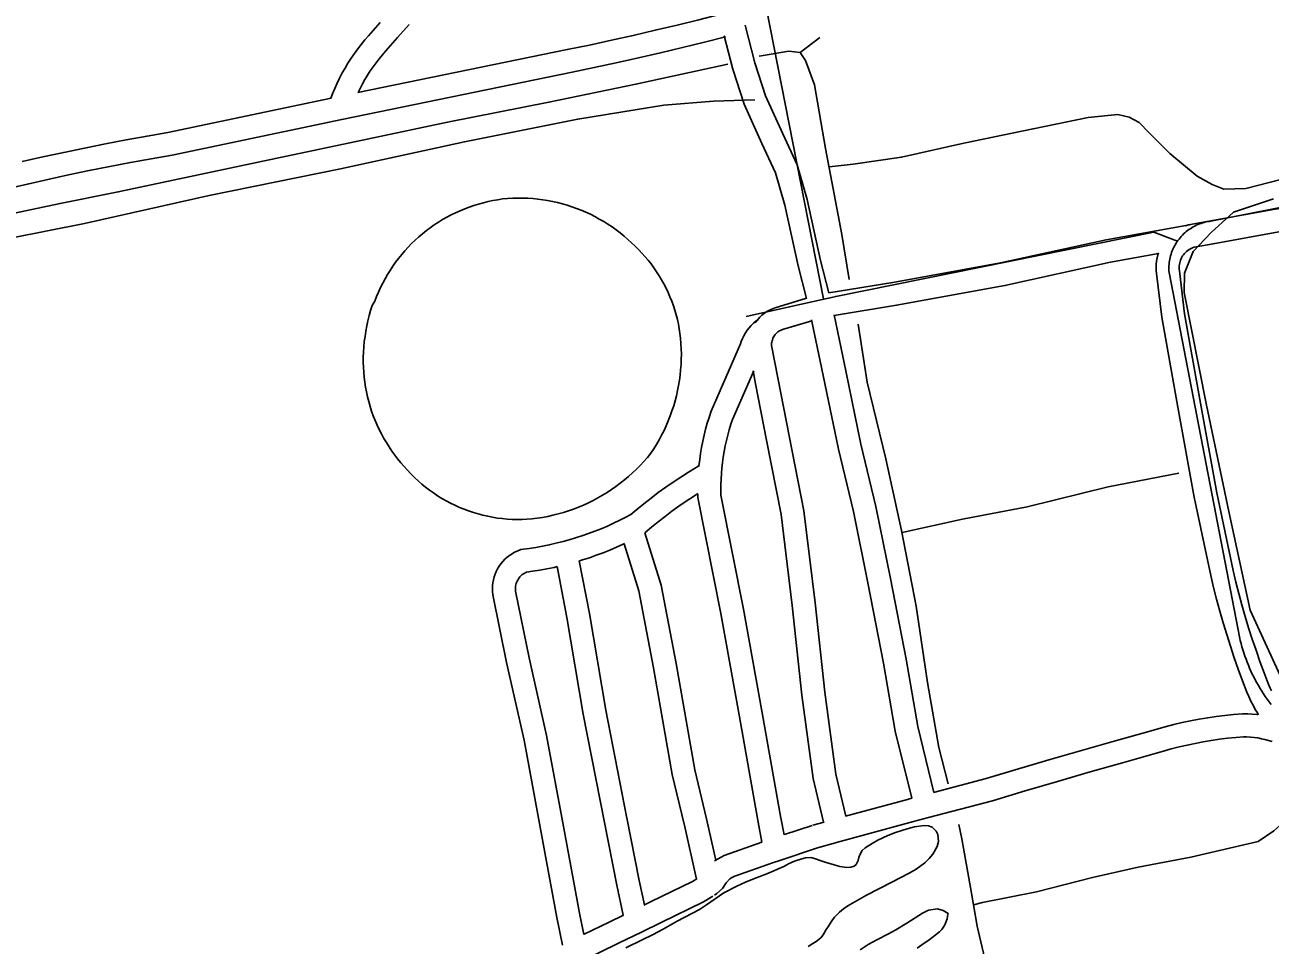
# Model space of a CAD drawing. Extents: x 3477039 to 3515015, y 546746 to 572297.
# Drawn here: x 3488491 to 3490114, y 567667 to 568867 of the extents above; entities that cross this region are included whole.
import ezdxf

# ---------------------------------------------------------------- set-up
doc = ezdxf.new("R2010")
doc.units = 0
for name, color, linetype in [('V-DTCH-CNTR', 7, 'Continuous'), ('V-ROAD-CNTR', 7, 'Continuous'), ('V-SITE-OTLN', 7, 'Continuous'), ('V-SITE-VEGE', 7, 'Continuous'), ('V-TOPO-SHOR', 7, 'Continuous')]:
    doc.layers.add(name, color=color, linetype=linetype)

msp = doc.modelspace()

# ---------------------------------------------------------------- linework, layer by layer
at = {"layer": 'V-DTCH-CNTR'}
msp.add_lwpolyline([(3487839.7, 568466.7), (3487884.2, 568468.9), (3488002.3, 568491), (3488139, 568520.9), (3488267.9, 568548.1), (3488425.9, 568579.8), (3488568.7, 568607.8), (3488731.1, 568644.4), (3488902.5, 568679.3), (3489063.9, 568714.5), (3489211.6, 568744), (3489323.7, 568762.1), (3489388.6, 568767.5), (3489442.6, 568769)], dxfattribs=at)
at = {"layer": 'V-ROAD-CNTR'}
for p, q in [((3489476.4, 567833.2), (3489480.5, 567811.3)), ((3489350.3, 567825.4), (3489366.4, 567753.4)), ((3489379.5, 567831.9), (3489391.6, 567778.1)), ((3489446.9, 567827.6), (3489451.8, 567801.6))]:
    msp.add_line(p, q, dxfattribs=at)
for points in [[(3489531.9, 568509.6), (3489442.7, 568965.6), (3489270.9, 569838.1), (3489222.9, 570035), (3489211, 570105.6)], [(3488925, 568778.5), (3489198.1, 568834.5), (3489226.8, 568840.5), (3489255.5, 568846.7), (3489284.1, 568853.1), (3489312.6, 568859.7), (3489341.1, 568866.5), (3489369.6, 568873.5), (3489396.2, 568880.3)], [(3488889.7, 568771.2), (3488892, 568777.1), (3488894.9, 568784), (3488898, 568790.8), (3488901.2, 568797.5), (3488904.7, 568804.1), (3488908.4, 568810.6), (3488912.2, 568817), (3488916.3, 568823.3), (3488920.5, 568829.5), (3488924.9, 568835.5), (3488929.5, 568841.4), (3488934.2, 568847.2), (3488939, 568852.6), (3488954.1, 568870)], [(3488925.4, 568778.6), (3488928, 568784), (3488931.1, 568789.8), (3488934.3, 568795.5), (3488937.7, 568801.2), (3488941.3, 568806.7), (3488945, 568812.2), (3488948.9, 568817.5), (3488952.9, 568822.7), (3488957.1, 568827.8), (3488961.6, 568832.9), (3488976.7, 568850.3), (3488991.8, 568867.5)], [(3489430, 568866.6), (3489442.6, 568817.3), (3489456.6, 568774.5), (3489478.9, 568724.9), (3489497.8, 568684.6), (3489510.8, 568639.1), (3489527.9, 568559.9), (3489539, 568517.6)], [(3488467.6, 568653.2), (3488494.4, 568659.4), (3488521.2, 568665.4), (3488548, 568671.2), (3488574.9, 568676.8), (3488601.8, 568682.2), (3488628.7, 568687.3), (3488655.7, 568692.3), (3488683, 568697.1), (3488904.1, 568743.6), (3489204.2, 568805.1), (3489233.1, 568811.1), (3489261.9, 568817.4), (3489290.7, 568823.8), (3489319.5, 568830.5), (3489348.2, 568837.3), (3489376.8, 568844.4), (3489404.1, 568851.3)], [(3489402.6, 568852.4), (3489413.8, 568808.9), (3489428.6, 568763.6), (3489451.7, 568712.4), (3489469.6, 568674), (3489481.7, 568631.8), (3489498.8, 568552.9), (3489510, 568510.1)], [(3488487.7, 568688.7), (3488514.7, 568694.7), (3488541.8, 568700.5), (3488568.9, 568706.2), (3488596, 568711.6), (3488623.2, 568716.8), (3488650.4, 568721.8), (3488677.4, 568726.6), (3488890.4, 568771.4)], [(3490003.8, 568604.9), (3490007.8, 568606.2), (3490034.4, 568611), (3490120.6, 568626.5), (3490246.2, 568645.7), (3490311.9, 568656.2)], [(3490037, 568611), (3490268.7, 568656.7), (3490322.7, 568651.8)], [(3489431, 568486.7), (3489547.9, 568512.8), (3489962.7, 568596.7), (3489993.3, 568584.9)], [(3489539, 568517.5), (3489622.3, 568531.1), (3489762.6, 568556.5), (3489900.3, 568586.8), (3490008.8, 568606.4)], [(3489982.3, 568543.9), (3489982.1, 568546.1), (3489982.1, 568548.3), (3489982.1, 568550.5), (3489982.2, 568552.8), (3489982.3, 568555), (3489982.6, 568557.2), (3489982.9, 568559.4), (3489983.3, 568561.6), (3489983.8, 568563.8), (3489984.3, 568566), (3489985, 568568.1), (3489985.7, 568570.2), (3489986.5, 568572.3), (3489987.3, 568574.3), (3489988.3, 568576.4), (3489989.3, 568578.4), (3489990.4, 568580.3), (3489991.5, 568582.2), (3489992.7, 568584.1), (3489994, 568585.9), (3489995.4, 568587.7), (3489996.8, 568589.4), (3489998.3, 568591.1), (3489999.8, 568592.7), (3490001.4, 568594.3), (3490003, 568595.8), (3490004.7, 568597.3), (3490006.5, 568598.6), (3490008.3, 568600), (3490010.1, 568601.2), (3490012, 568602.4), (3490013.9, 568603.5), (3490015.9, 568604.6), (3490017.9, 568605.6), (3490019.9, 568606.5), (3490022, 568607.3), (3490024.1, 568608.1), (3490026.2, 568608.8), (3490028.3, 568609.4), (3490030.5, 568609.9), (3490032.7, 568610.4), (3490034.9, 568610.7), (3490037, 568611)], [(3490115.9, 567998.8), (3490113.7, 568003.4), (3490111.7, 568008.2), (3490106.2, 568022.5), (3490100.8, 568037.1), (3490095.7, 568051.7), (3490090.8, 568066.3), (3490086.1, 568081.1), (3490081.7, 568095.9), (3490077.4, 568110.8), (3490073.4, 568125.7), (3490069.6, 568140.7), (3490066, 568155.7), (3490044.7, 568257), (3490023.2, 568373.8), (3490002.6, 568490.4), (3489995.9, 568546.3), (3489995.6, 568548.6), (3489995.6, 568550.6), (3489995.6, 568552.6), (3489995.9, 568554.6), (3489996.2, 568556.5), (3489996.7, 568558.4), (3489997.4, 568560.3), (3489998.1, 568562.2), (3489999, 568563.9), (3490000, 568565.6), (3490001.2, 568567.2), (3490002.4, 568568.8), (3490003.8, 568570.2), (3490005.2, 568571.6), (3490006.8, 568572.8), (3490008.4, 568573.9), (3490010.1, 568574.9), (3490011.9, 568575.8), (3490013.7, 568576.6), (3490015.1, 568577), (3490039.7, 568581.5), (3490125.5, 568596.9)], [(3489545.9, 568488.2), (3489627.3, 568501.5), (3489768.5, 568527), (3489906.2, 568557.4), (3489968.7, 568568.7)], [(3490098.8, 567967.6), (3490097.6, 567970), (3490094.8, 567974.6), (3490091.8, 567980), (3490088.9, 567985.6), (3490086.3, 567991.3), (3490083.9, 567997), (3490078.1, 568012), (3490072.6, 568026.9), (3490067.3, 568041.9), (3490062.3, 568057), (3490057.5, 568072.2), (3490052.9, 568087.5), (3490048.5, 568102.8), (3490044.4, 568118.2), (3490040.5, 568133.6), (3490036.8, 568149.2), (3490015.3, 568251.2), (3489993.6, 568368.5), (3489972.9, 568486), (3489966.1, 568542.9), (3489965.7, 568546.6), (3489965.5, 568550.7), (3489965.7, 568554.9), (3489966.2, 568559), (3489966.9, 568563), (3489967.9, 568567), (3489968.8, 568569.6)], [(3490074.6, 568067.2), (3489982.3, 568543.9)], [(3489443.1, 568478.6), (3489443.8, 568479.7), (3489446.2, 568482.8), (3489448.9, 568485.7), (3489451.8, 568488.5), (3489455, 568490.9), (3489458.3, 568493.1), (3489461.7, 568495.1), (3489465.3, 568496.7), (3489468.9, 568498), (3489509.8, 568510.6)], [(3489369.6, 568291.4), (3489369.6, 568292.2), (3489370.6, 568300.2), (3489371.7, 568308.2), (3489373, 568316.2), (3489374.5, 568324.1), (3489376.3, 568332), (3489378.2, 568339.8), (3489380.4, 568347.6), (3489382.8, 568355.3), (3489385.5, 568363.4), (3489423.7, 568451.2), (3489424.6, 568454), (3489426.2, 568457.9), (3489428.1, 568461.7), (3489430.2, 568465.3), (3489432.5, 568468.8), (3489435.1, 568472.1), (3489437.9, 568475.2), (3489440.9, 568478.1), (3489444.1, 568480.9), (3489447.1, 568483)], [(3489516.4, 568482.5), (3489531.6, 568409.8), (3489551.4, 568313.8), (3489571, 568232.4), (3489589.7, 568139.4), (3489610.1, 568034.9), (3489625.4, 567946.2), (3489646.9, 567858.8)], [(3489545.8, 568488.7), (3489561, 568415.9), (3489580.7, 568320.3), (3489600.3, 568238.9), (3489619.1, 568145.2), (3489639.6, 568040.3), (3489654.8, 567952.3), (3489675.9, 567866.5)], [(3489560.9, 567835.4), (3489548.2, 567890.1), (3489533.7, 567997), (3489521, 568113.6), (3489506.3, 568233.3), (3489487.3, 568331.1), (3489472.8, 568404.7), (3489464.4, 568449), (3489464.3, 568450.2), (3489464.4, 568451.8), (3489464.6, 568453.4), (3489464.9, 568454.9), (3489465.3, 568456.5), (3489465.8, 568458), (3489466.5, 568459.4), (3489467.2, 568460.8), (3489468.1, 568462.1), (3489469.1, 568463.4), (3489470.2, 568464.6), (3489471.3, 568465.6), (3489472.6, 568466.6), (3489473.9, 568467.5), (3489475.3, 568468.3), (3489476.8, 568468.9), (3489478.4, 568469.6), (3489516.7, 568481.3)], [(3489476.4, 567833), (3489452, 567970.4), (3489427.6, 568105.4), (3489398.2, 568253.9), (3489398.1, 568260), (3489398.2, 568267.3), (3489398.4, 568274.6), (3489398.9, 568281.9), (3489399.5, 568289.2), (3489400.3, 568296.4), (3489401.3, 568303.6), (3489402.5, 568310.8), (3489403.9, 568318), (3489405.5, 568325.1), (3489407.3, 568332.2), (3489409.2, 568339.2), (3489411.3, 568346.2), (3489413.5, 568352.7), (3489441.1, 568416.1)], [(3489531.9, 567827.5), (3489518.6, 567884.7), (3489503.9, 567993.4), (3489491.2, 568110.1), (3489476.6, 568228.6), (3489457.9, 568325.4), (3489443.4, 568399), (3489440.1, 568416)], [(3489369.6, 568292.1), (3489366.2, 568290.1), (3489356, 568283.9), (3489346, 568277.5), (3489336.1, 568270.9), (3489326.3, 568264.1), (3489316.7, 568257.2), (3489307.2, 568250), (3489297.8, 568242.7), (3489288.6, 568235.2), (3489280.8, 568228.6), (3489274.3, 568225.1), (3489266.4, 568221.1), (3489258.4, 568217.3), (3489250.3, 568213.6), (3489242.1, 568210.2), (3489233.9, 568206.9), (3489225.6, 568203.8), (3489217.2, 568200.9), (3489208.8, 568198.1), (3489200.3, 568195.6), (3489192.5, 568193.5), (3489183.1, 568191.1), (3489174.5, 568189.1), (3489165.8, 568187.3), (3489157.1, 568185.8), (3489148.3, 568184.4), (3489137.7, 568182.9), (3489132.9, 568181.1), (3489129.4, 568179.4), (3489126, 568177.5), (3489122.7, 568175.3), (3489119.6, 568173), (3489116.7, 568170.3), (3489114, 568167.5), (3489111.5, 568164.5), (3489109.3, 568161.4), (3489107.2, 568158), (3489105.5, 568154.6), (3489103.9, 568151), (3489102.7, 568147.3), (3489101.7, 568143.5), (3489101, 568139.7), (3489100.5, 568135.8), (3489100.4, 568131.9), (3489100.5, 568128), (3489101, 568124), (3489118.8, 568035.7), (3489141.7, 567934.6), (3489162.7, 567821.3)], [(3489368.2, 568256.1), (3489362.4, 568252.3), (3489352.9, 568246.1), (3489343.6, 568239.7), (3489334.5, 568233), (3489325.4, 568226.2), (3489316.5, 568219.3), (3489307.8, 568212.1), (3489298.9, 568204.6)], [(3489446.9, 567827.8), (3489422.4, 567965.1), (3489398.1, 568099.8), (3489368.3, 568250.7), (3489368.2, 568255.5)], [(3489272.4, 568190.7), (3489271, 568190.1), (3489262.3, 568186.2), (3489253.6, 568182.4), (3489244.7, 568178.9), (3489235.8, 568175.6), (3489226.8, 568172.4), (3489217.7, 568169.5), (3489214, 568168.4)], [(3489272.1, 568190.6), (3489291.1, 568129.3), (3489310.4, 568028.9), (3489334.9, 567889.8), (3489350.3, 567825.1)], [(3489299.1, 568204.8), (3489320.3, 568136.6), (3489339.9, 568034.4), (3489364.2, 567895.9), (3489379.5, 567832.1)], [(3489184.9, 568160.7), (3489180.9, 568159.8), (3489171.5, 568157.9), (3489162.1, 568156.2), (3489152.7, 568154.7), (3489145.2, 568153.7), (3489144.7, 568153.5), (3489143.2, 568152.7), (3489141.7, 568151.9), (3489140.2, 568151), (3489138.9, 568149.9), (3489137.6, 568148.8), (3489136.4, 568147.5), (3489135.3, 568146.2), (3489134.3, 568144.8), (3489133.4, 568143.3), (3489132.6, 568141.8), (3489132, 568140.2), (3489131.4, 568138.6), (3489131, 568137), (3489130.7, 568135.3), (3489130.5, 568133.6), (3489130.4, 568131.9), (3489130.5, 568130.1), (3489130.7, 568128.6), (3489148.2, 568042), (3489171.1, 567940.7), (3489192.2, 567826.7)], [(3489246.4, 567827.4), (3489218.9, 567968.4), (3489197.6, 568094.4), (3489184.7, 568160.7)], [(3489275.8, 567833.1), (3489248.4, 567973.7), (3489227.1, 568099.7), (3489213.7, 568168.3)], [(3490115.3, 567981.2), (3490112.7, 567984.5), (3490110.2, 567988), (3490107.8, 567991.4), (3490105.5, 567995), (3490103.2, 567998.5), (3490101, 568002.1), (3490098.8, 568005.8), (3490096.7, 568009.5), (3490094.7, 568013.2), (3490092.8, 568016.9), (3490090.9, 568020.7), (3490089.1, 568024.6), (3490087.4, 568028.4), (3490085.7, 568032.3), (3490084.2, 568036.3), (3490082.7, 568040.2), (3490081.2, 568044.2), (3490079.9, 568048.2), (3490078.6, 568052.3), (3490077.4, 568056.3), (3490076.3, 568060.4), (3490075.2, 568064.5), (3490074.6, 568067.2)], [(3490097.6, 567967.8), (3490096.9, 567967.9), (3490090.9, 567968.5), (3490084.9, 567968.9), (3490078.3, 567969), (3490066.4, 567968.1), (3490055.2, 567966.9), (3490043.9, 567965.5), (3490032.8, 567963.8), (3490021.6, 567961.9), (3490010.5, 567959.8), (3489999.4, 567957.5), (3489988.4, 567954.9), (3489977.5, 567952.1), (3489966.6, 567949), (3489956.1, 567945.8), (3489913.7, 567934), (3489871.2, 567921.9), (3489828.7, 567909.7), (3489786.3, 567897.2), (3489744.2, 567884.6), (3489675.3, 567866.4)], [(3490116.7, 567932.7), (3490112.1, 567934.1), (3490107.4, 567935.4), (3490102.7, 567936.5), (3490098, 567937.4), (3490093.2, 567938.1), (3490088.4, 567938.6), (3490083.5, 567938.9), (3490079.2, 567939), (3490069.2, 567938.2), (3490058.6, 567937.1), (3490048, 567935.8), (3490037.4, 567934.2), (3490026.9, 567932.4), (3490016.4, 567930.4), (3490006, 567928.2), (3489995.6, 567925.7), (3489985.3, 567923.1), (3489975, 567920.2), (3489964.4, 567917), (3489921.8, 567905.1), (3489879.4, 567893.1), (3489837.1, 567880.9), (3489794.8, 567868.4), (3489752.3, 567855.7), (3489668.8, 567833.6), (3489649.1, 567828.4), (3489553.8, 567802.4), (3489525.8, 567794.8)], [(3489647.1, 567858.9), (3489641.3, 567857.3), (3489560.6, 567835.4)], [(3489275.8, 567833.2), (3489291.9, 567751.7), (3489298.7, 567719.9)], [(3489162.7, 567821.3), (3489184.3, 567703.5), (3489191.7, 567667.5)], [(3489192.2, 567826.7), (3489213.8, 567709.2), (3489219.5, 567681.3)], [(3489246.4, 567827.3), (3489262.5, 567745.6), (3489270.9, 567706.3)], [(3489517.1, 567823.5), (3489481.2, 567811.5)], [(3489532.7, 567827.7), (3489517.9, 567823.7)], [(3489451.8, 567801.6), (3489402.5, 567784.2), (3489390.8, 567777.7), (3489390, 567776.8)], [(3489526.6, 567795), (3489473.7, 567777.4), (3489466.9, 567775.1), (3489414.9, 567756.7), (3489410, 567754), (3489405.2, 567748.6), (3489400.3, 567741.2), (3489392.9, 567734.9), (3489390.1, 567732.6)], [(3489366.9, 567753.7), (3489361.4, 567750.5), (3489307.2, 567724.1), (3489298, 567719.6)], [(3489387.9, 567731.1), (3489375.4, 567724), (3489320.4, 567697.1), (3489294.6, 567684.5), (3489265.8, 567670.5), (3489215.3, 567645.8)], [(3489271.1, 567706.4), (3489252.7, 567697.4), (3489220.1, 567681.6)]]:
    msp.add_lwpolyline(points, dxfattribs=at)
at = {"layer": 'V-SITE-OTLN'}
for points in [[(3490031.1, 568371.2), (3490002.2, 568518.2), (3490002.6, 568543.3), (3490013.9, 568571.3), (3490037.1, 568596.2), (3490066.5, 568622.9), (3490118.4, 568640.2)], [(3490127.1, 568018.7), (3490088.2, 568104), (3490060.3, 568232.5), (3490031.1, 568371.2)]]:
    msp.add_lwpolyline(points, dxfattribs=at)
at = {"layer": 'V-SITE-VEGE'}
for points in [[(3489274.2, 567663.8), (3489295.5, 567674.3), (3489309.3, 567681), (3489322.9, 567688.3), (3489341.4, 567698.8), (3489370.2, 567713.9), (3489379.7, 567719.9), (3489402.1, 567735.6), (3489418.9, 567744.3), (3489430.5, 567749.4), (3489442.1, 567754.3), (3489458.1, 567760.4), (3489480.1, 567770.1), (3489487.2, 567773.8), (3489494.1, 567777), (3489503.6, 567780.1), (3489508.4, 567781.1), (3489515.3, 567781.6), (3489520.3, 567780.4), (3489529, 567777.2), (3489535.4, 567775.1), (3489546, 567772), (3489553.2, 567770), (3489562.6, 567768.8), (3489567.8, 567769.1), (3489572.1, 567770.4), (3489574.6, 567772.7), (3489577, 567777.7), (3489578, 567781.6), (3489579.2, 567785.3), (3489582.4, 567790.6), (3489586.5, 567794.3), (3489595.3, 567800), (3489602.8, 567804.3), (3489615.8, 567810.5), (3489625.7, 567814.3), (3489641.1, 567819.1), (3489650.8, 567821.6), (3489663.3, 567823.3), (3489669, 567823), (3489673.8, 567821.3), (3489679, 567816), (3489680.9, 567811.4), (3489682, 567802.5), (3489680, 567795.8), (3489674.7, 567786.2), (3489669.8, 567780.5), (3489664, 567774.5), (3489652.6, 567766.4), (3489644.4, 567761.7), (3489630.9, 567754.6), (3489622, 567750.1), (3489604.2, 567740.7), (3489588.2, 567732.7), (3489563.7, 567718.7), (3489557.9, 567714.7), (3489553, 567710.5)], [(3489553, 567710.5), (3489546.5, 567704), (3489542.9, 567699.3), (3489538.4, 567692.3), (3489535.5, 567687.7), (3489531.5, 567680.8), (3489528.3, 567677), (3489522.4, 567672.2), (3489517.9, 567669.5), (3489512.1, 567665.5)], [(3489579.6, 567661.5), (3489590.4, 567668.1), (3489601.4, 567674.3), (3489616.5, 567682.3), (3489626.4, 567687.3), (3489640.4, 567695.9), (3489660.8, 567709.2), (3489668.8, 567712.8), (3489680.4, 567714.7), (3489688.1, 567712.6), (3489694.4, 567708.6), (3489693.6, 567705.1), (3489693, 567701.8), (3489691.1, 567696.2), (3489689.6, 567693.1), (3489686.4, 567687.9), (3489683, 567684.6), (3489675.5, 567678.6), (3489669.9, 567674.4), (3489660.3, 567668), (3489654, 567663.5)]]:
    msp.add_lwpolyline(points, dxfattribs=at)
at = {"layer": 'V-TOPO-SHOR'}
msp.add_line((3489527.3, 568850.5), (3489501.6, 568830.8), dxfattribs=at)
for points in [[(3489448.3, 568826), (3489486.8, 568832.5), (3489501.6, 568830.8), (3489508.7, 568820.5), (3489520.1, 568788.6), (3489534.8, 568705.8), (3489555.8, 568593.5), (3489565.6, 568534.9)], [(3488432, 568611.7), (3488536.9, 568634.1), (3488612.8, 568649.1), (3488713.2, 568670.4), (3488817.6, 568692.8), (3488937.2, 568717.8), (3489042.1, 568740.2), (3489174.1, 568765.9), (3489287.4, 568789.4), (3489407.5, 568815.5)], [(3490324.2, 568706.8), (3490230.6, 568688.6), (3490143.4, 568669.4), (3490082.4, 568653.7), (3490053.8, 568652.7), (3490038.4, 568658.9), (3490019, 568669.5), (3489983.4, 568699.1), (3489956.3, 568726.3), (3489943.3, 568739.4), (3489930.3, 568746.7), (3489915.5, 568749.9), (3489877, 568746.3), (3489805.1, 568731.4), (3489715, 568712.7), (3489633.7, 568694.2), (3489570.7, 568685.3), (3489539.3, 568681.7)], [(3488947.2, 568506.7), (3488949.5, 568512.7), (3488952, 568518.6), (3488954.6, 568524.4), (3488957.5, 568530.2), (3488960.5, 568535.8), (3488963.7, 568541.4), (3488967, 568546.8), (3488970.6, 568552.2), (3488974.3, 568557.4), (3488978.1, 568562.5), (3488982.2, 568567.5), (3488986.3, 568572.4), (3488990.6, 568577.1), (3488995.1, 568581.7), (3488999.7, 568586.1), (3489004.5, 568590.4), (3489009.4, 568594.6), (3489014.4, 568598.6), (3489019.5, 568602.4), (3489024.7, 568606.1), (3489030.1, 568609.6), (3489035.6, 568613), (3489041.1, 568616.2), (3489046.8, 568619.2), (3489052.5, 568622), (3489058.4, 568624.6), (3489064.3, 568627.1), (3489070.3, 568629.3), (3489076.4, 568631.4), (3489082.5, 568633.3), (3489088.7, 568635), (3489094.9, 568636.5), (3489101.2, 568637.8), (3489107.5, 568638.9), (3489113.8, 568639.9), (3489120.3, 568640.5), (3489126.9, 568640.8), (3489133.4, 568641), (3489139.9, 568641), (3489146.5, 568640.8), (3489153, 568640.4), (3489159.5, 568639.8), (3489166, 568638.9), (3489172.4, 568637.9), (3489178.9, 568636.7), (3489185.2, 568635.3), (3489191.6, 568633.6), (3489197.9, 568631.8), (3489204.1, 568629.8), (3489210.2, 568627.6), (3489216.3, 568625.2), (3489222.3, 568622.7), (3489228.2, 568619.9), (3489234.1, 568617), (3489239.8, 568613.8), (3489245.5, 568610.5), (3489251, 568607.1), (3489256.4, 568603.4), (3489261.8, 568599.6), (3489267, 568595.6), (3489272, 568591.5), (3489277, 568587.2), (3489281.8, 568582.8), (3489286.4, 568578.2), (3489290.9, 568573.9), (3489295.2, 568569.4), (3489299.3, 568564.8), (3489303.3, 568560.1), (3489307.2, 568555.2), (3489310.9, 568550.2), (3489314.4, 568545.1), (3489317.7, 568539.9), (3489320.9, 568534.6), (3489323.9, 568529.1), (3489326.8, 568523.6), (3489329.4, 568518), (3489331.9, 568512.3), (3489334.2, 568506.6), (3489336.3, 568500.7), (3489338.2, 568494.8), (3489340, 568488.9), (3489341.5, 568482.9), (3489342.8, 568476.8), (3489344, 568470.7), (3489344.9, 568464.6), (3489345.7, 568458.4), (3489346.2, 568451.6), (3489346.5, 568444.7), (3489346.7, 568437.8), (3489346.6, 568431), (3489346.3, 568424.1), (3489345.8, 568417.2), (3489345.1, 568410.4), (3489344.2, 568403.6), (3489343.1, 568396.8), (3489341.8, 568390.1), (3489340.3, 568383.3)], [(3488935.5, 568467.7), (3488936.8, 568474.5), (3488938.2, 568481.2), (3488939.9, 568487.9), (3488941.7, 568494.6), (3488943.8, 568501.2), (3488947.2, 568506.7)], [(3489340.3, 568383.3), (3489338.6, 568376.7), (3489336.7, 568370.1), (3489334.5, 568363.6), (3489332.2, 568357.1), (3489329.7, 568350.7), (3489327, 568344.4), (3489324.1, 568338.1), (3489321, 568332), (3489317.8, 568325.9), (3489314.3, 568320), (3489310.7, 568314.2), (3489306.9, 568308.4), (3489302.5, 568303), (3489297.9, 568297.8), (3489293.1, 568292.7), (3489288.2, 568287.7), (3489283.1, 568282.9), (3489277.9, 568278.2), (3489272.6, 568273.7), (3489267.1, 568269.3), (3489261.5, 568265.2), (3489255.8, 568261.2), (3489250, 568257.3), (3489244, 568253.7), (3489237.9, 568250.2), (3489231.8, 568246.9), (3489225.5, 568243.9), (3489219.1, 568241), (3489212.7, 568238.2), (3489206.2, 568235.7), (3489199.6, 568233.4), (3489192.9, 568231.3), (3489186.2, 568229.4), (3489179.4, 568227.7), (3489172.6, 568226.2), (3489165.7, 568224.9), (3489158.8, 568223.8), (3489151.9, 568222.9), (3489145.5, 568222.5), (3489139.1, 568222.2), (3489132.6, 568222.2), (3489126.2, 568222.3), (3489119.7, 568222.7), (3489113.3, 568223.3), (3489107, 568224.1), (3489100.6, 568225.2), (3489094.3, 568226.4), (3489088, 568227.8), (3489081.8, 568229.5), (3489075.6, 568231.3), (3489069.5, 568233.3), (3489063.5, 568235.6), (3489057.5, 568238), (3489051.6, 568240.7), (3489045.8, 568243.5), (3489040.2, 568246.5), (3489034.6, 568249.7), (3489029.1, 568253.1), (3489023.7, 568256.7), (3489018.5, 568260.4), (3489013.4, 568264.3), (3489008.4, 568268.4), (3489003.5, 568272.6), (3488998.8, 568277), (3488994.3, 568281.6), (3488989.9, 568286.3), (3488985.6, 568291.1), (3488981.3, 568296), (3488977.2, 568301), (3488973.2, 568306.1), (3488969.4, 568311.4), (3488965.8, 568316.8), (3488962.3, 568322.3), (3488959, 568327.9), (3488955.9, 568333.6), (3488952.9, 568339.4), (3488950.2, 568345.2), (3488947.6, 568351.2), (3488945.2, 568357.3), (3488943, 568363.4), (3488941.1, 568369.6), (3488939.3, 568375.8), (3488937.7, 568382.1), (3488936.3, 568388.5), (3488935.1, 568394.8), (3488934.1, 568401.3), (3488933.3, 568407.7), (3488932.7, 568414.2), (3488932.3, 568420.7), (3488932.1, 568427.2), (3488932.1, 568433.7), (3488932.4, 568440.2), (3488932.9, 568447.1), (3488933.5, 568454), (3488934.4, 568460.8), (3488935.5, 568467.7)], [(3489577.3, 568476.7), (3489588.9, 568401.3), (3489613.1, 568301.4), (3489633.8, 568207.9), (3489652.7, 568109.4), (3489667.5, 568009.8), (3489682.2, 567925.1), (3489694.3, 567877.8)], [(3489995.3, 568282.6), (3489903.2, 568264.9), (3489797.4, 568238.6), (3489713.2, 568222.5), (3489634.4, 568205.1)], [(3490201.7, 567857), (3490181.4, 567849.3), (3490161.1, 567843.4), (3490144.6, 567837), (3490130.8, 567826.8), (3490118.9, 567816.2), (3490098.5, 567802.3), (3490010.8, 567782.2), (3489941.9, 567768.9), (3489882.5, 567755.5), (3489809.4, 567737.1), (3489739.1, 567722.8), (3489727.3, 567719.9)], [(3489971.9, 566545.3), (3489947.6, 566662.3), (3489939, 566700.5), (3489925.7, 566759.5), (3489899.7, 566872.3), (3489873, 567001.9), (3489864.1, 567049), (3489854.5, 567099.5), (3489831.3, 567209.4), (3489807, 567344.3), (3489782.1, 567465.5), (3489756.8, 567588.1), (3489732.1, 567692.3), (3489727.3, 567719.9), (3489724.7, 567735.2), (3489712.3, 567806), (3489708.3, 567824.8)]]:
    msp.add_lwpolyline(points, dxfattribs=at)

doc.saveas('drawing.dxf')
